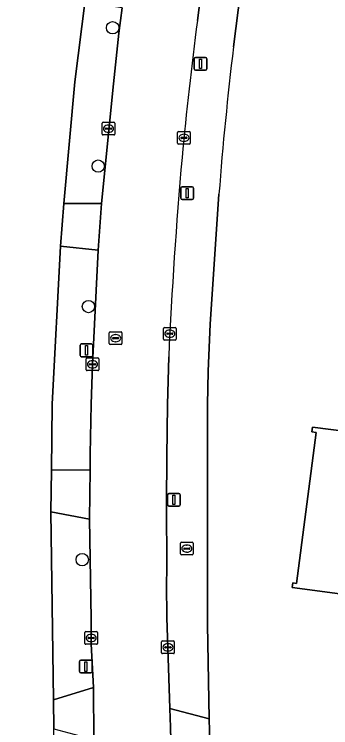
# Model space of a CAD drawing. Extents: x 161258 to 161838, y 380833 to 381727.
# Drawn here: x 161644.6 to 161669.6, y 381224.5 to 381280.8 of the extents above; entities that cross this region are included whole.
import ezdxf

# ---------------------------------------------------------------- set-up
doc = ezdxf.new("R2010")
doc.units = 0
for name, color, linetype in [('IMGEO_Boom', 7, 'Continuous'), ('IMGEO_Brandkraan', 7, 'Continuous'), ('IMGEO_Erf', 7, 'Continuous'), ('IMGEO_Kolk', 7, 'Continuous'), ('IMGEO_Lichtmast', 7, 'Continuous'), ('IMGEO_Muur', 7, 'Continuous'), ('IMGEO_Pand', 7, 'Continuous'), ('IMGEO_Rijbaan_lokaal_open', 7, 'Continuous'), ('IMGEO_Rioolput', 7, 'Continuous'), ('IMGEO_Voetpad_open', 7, 'Continuous')]:
    doc.layers.add(name, color=color, linetype=linetype)

msp = doc.modelspace()

# ---------------------------------------------------------------- linework, layer by layer
at = {"layer": 'IMGEO_Boom'}
for centre in [(161652.379, 381279.712), (161651.24, 381268.795), (161650.468, 381257.712), (161649.978, 381237.745)]:
    msp.add_circle(centre, 0.489, dxfattribs=at)
at = {"layer": 'IMGEO_Brandkraan'}
for p, q in [((161657.723, 381238.192), (161657.723, 381239.044)), ((161657.798, 381239.118), (161658.65, 381239.118)), ((161658.211, 381238.898), (161658.236, 381238.898)), ((161658.724, 381239.044), (161658.724, 381238.192)), ((161658.65, 381238.118), (161657.798, 381238.118)), ((161657.982, 381238.612), (161657.982, 381238.624)), ((161658.42, 381238.575), (161658.022, 381238.575)), ((161658.025, 381238.661), (161658.423, 381238.661)), ((161658.234, 381238.338), (161658.209, 381238.338)), ((161658.466, 381238.624), (161658.466, 381238.612))]:
    msp.add_line(p, q, dxfattribs=at)
for points in [[(161657.723, 381238.192), (161657.723, 381239.044)], [(161657.798, 381239.118), (161658.65, 381239.118)], [(161658.724, 381239.044), (161658.724, 381238.192)], [(161658.65, 381238.118), (161657.798, 381238.118)]]:
    msp.add_lwpolyline(points, dxfattribs=at)
for centre, radius, start, end in [((161657.8, 381239.042), 0.0765, 91.552, 178.448), ((161657.8, 381239.042), 0.0765, 91.552, 178.448), ((161658.648, 381239.042), 0.0765, 1.552, 88.448), ((161658.648, 381239.042), 0.0765, 1.552, 88.448), ((161657.8, 381238.194), 0.0765, 181.552, 268.448), ((161657.8, 381238.194), 0.0765, 181.552, 268.448), ((161658.022, 381238.621), 0.0403, 85.8775, 175.7526), ((161658.019, 381238.611), 0.0366, 178.938, 274.7102), ((161658.423, 381238.618), 0.043, 264.8664, 352.4533), ((161658.427, 381238.623), 0.0386, 1.7309, 96.639), ((161658.648, 381238.194), 0.0765, 271.552, 358.448), ((161658.648, 381238.194), 0.0765, 271.552, 358.448)]:
    msp.add_arc(centre, radius, start, end, dxfattribs=at)
for centre, major_axis, ratio, start_param, end_param in [((161658.21, 381238.618), (-0.387, 0.002), 0.722429, 4.712389, 7.853982), ((161658.235, 381238.618), (-0.39, 0.002), 0.717154, 1.570796, 4.712389)]:
    msp.add_ellipse(centre, major_axis=major_axis, ratio=ratio, start_param=start_param, end_param=end_param, dxfattribs=at)
at = {"layer": 'IMGEO_Erf'}
for points in [[(161649.397, 381275.455), (161650.22, 381281.92), (161650.255, 381282.192), (161650.617, 381285.056), (161650.964, 381287.799), (161651.304, 381290.495), (161653.107, 381304.757), (161653.531, 381308.117), (161653.779, 381310.086), (161654.173, 381313.208), (161656.956, 381335.212), (161638.457, 381337.583), (161631.072, 381338.529), (161622.414, 381339.639), (161618.671, 381340.119), (161596.827, 381342.918), (161589.772, 381343.822), (161573.115, 381345.957), (161575.536, 381257.867), (161575.581, 381250), (161575.075, 381232.455), (161573.778, 381197.042)], [(161769.385, 381323.827), (161746.772, 381326.654), (161743.36, 381327.08), (161725.655, 381329.321), (161722.039, 381329.767), (161709.981, 381331.253), (161709.582, 381328.497), (161707.353, 381328.782), (161703.558, 381329.267), (161690.653, 381330.917), (161687.235, 381331.354), (161668.929, 381333.694), (161666.159, 381311.809), (161665.334, 381305.29), (161663, 381286.849), (161662.641, 381284.007), (161661.905, 381278.195)], [(161648.461, 381193.142), (161648.208, 381203.989), (161648.137, 381207.049), (161647.732, 381224.403), (161647.703, 381226.675), (161647.514, 381241.517), (161647.55, 381244.792), (161647.615, 381250), (161648.272, 381262.466), (161648.519, 381265.835), (161649.397, 381275.455)], [(161660.762, 381266.569), (161660.073, 381256.315), (161659.92, 381252.625), (161659.847, 381249.958), (161659.857, 381232.624), (161660.002, 381225.178), (161660.058, 381222.332), (161660.56, 381196.578), (161660.619, 381193.545), (161660.796, 381184.49), (161661.214, 381177.248), (161661.514, 381175.703), (161662, 381174.206), (161663.26, 381172.033), (161664.355, 381170.597), (161665.625, 381169.313)]]:
    msp.add_lwpolyline(points, dxfattribs=at)
msp.add_lwpolyline([(161692.57, 381242.473), (161683.746, 381243.611), (161683.571, 381242.253), (161675.388, 381243.308), (161674.258, 381234.541), (161671.485, 381234.899), (161666.526, 381235.539), (161666.575, 381235.915), (161666.888, 381235.875), (161668.425, 381247.788), (161668.081, 381247.832), (161668.128, 381248.2), (161678.433, 381246.871), (161678.836, 381250), (161679.097, 381252.023), (161684.056, 381251.384), (161693.561, 381250.158), (161693.541, 381250)], close=True, dxfattribs=at)
msp.add_arc((161940.544, 381244.932), 280.618, 173.19237, 175.57775, dxfattribs=at)
at = {"layer": 'IMGEO_Kolk'}
for p, q in [((161651.554, 381271.326), (161651.554, 381272.178)), ((161651.629, 381272.252), (161652.481, 381272.252)), ((161652.042, 381272.032), (161652.067, 381272.032)), ((161652.555, 381272.178), (161652.555, 381271.326)), ((161651.813, 381271.746), (161651.813, 381271.758)), ((161652.251, 381271.709), (161651.853, 381271.709)), ((161651.856, 381271.795), (161652.254, 381271.795)), ((161652.065, 381271.472), (161652.04, 381271.472)), ((161652.297, 381271.758), (161652.297, 381271.746)), ((161657.502, 381270.601), (161657.502, 381271.453)), ((161657.577, 381271.527), (161658.429, 381271.527)), ((161658.503, 381271.453), (161658.503, 381270.601)), ((161652.481, 381271.252), (161651.629, 381271.252)), ((161657.761, 381271.021), (161657.761, 381271.033)), ((161658.199, 381270.984), (161657.801, 381270.984)), ((161657.804, 381271.07), (161658.202, 381271.07)), ((161657.99, 381271.307), (161658.015, 381271.307)), ((161658.245, 381271.033), (161658.245, 381271.021)), ((161658.429, 381270.527), (161657.577, 381270.527)), ((161658.013, 381270.747), (161657.988, 381270.747)), ((161656.387, 381255.142), (161656.387, 381255.994)), ((161656.462, 381256.068), (161657.314, 381256.068)), ((161656.646, 381255.562), (161656.646, 381255.574)), ((161656.689, 381255.611), (161657.087, 381255.611)), ((161656.875, 381255.848), (161656.9, 381255.848)), ((161657.13, 381255.574), (161657.13, 381255.562)), ((161657.388, 381255.994), (161657.388, 381255.142)), ((161657.314, 381255.068), (161656.462, 381255.068)), ((161657.084, 381255.525), (161656.686, 381255.525)), ((161656.898, 381255.288), (161656.873, 381255.288)), ((161650.287, 381252.73), (161650.287, 381253.582)), ((161650.362, 381253.656), (161651.214, 381253.656)), ((161650.775, 381253.436), (161650.8, 381253.436)), ((161651.288, 381253.582), (161651.288, 381252.73)), ((161650.546, 381253.15), (161650.546, 381253.162)), ((161650.984, 381253.113), (161650.586, 381253.113)), ((161650.589, 381253.199), (161650.987, 381253.199)), ((161650.798, 381252.876), (161650.773, 381252.876)), ((161651.03, 381253.162), (161651.03, 381253.15)), ((161651.214, 381252.656), (161650.362, 381252.656)), ((161650.188, 381231.141), (161650.188, 381231.993)), ((161650.263, 381232.067), (161651.115, 381232.067)), ((161651.189, 381231.993), (161651.189, 381231.141)), ((161650.447, 381231.561), (161650.447, 381231.573)), ((161650.885, 381231.524), (161650.487, 381231.524)), ((161650.49, 381231.61), (161650.888, 381231.61)), ((161650.676, 381231.847), (161650.701, 381231.847)), ((161650.931, 381231.573), (161650.931, 381231.561)), ((161651.115, 381231.067), (161650.263, 381231.067)), ((161650.699, 381231.287), (161650.674, 381231.287)), ((161656.24, 381230.402), (161656.24, 381231.254)), ((161656.315, 381231.328), (161657.167, 381231.328)), ((161656.499, 381230.822), (161656.499, 381230.834)), ((161656.542, 381230.871), (161656.94, 381230.871)), ((161656.728, 381231.108), (161656.753, 381231.108)), ((161656.983, 381230.834), (161656.983, 381230.822)), ((161657.241, 381231.254), (161657.241, 381230.402)), ((161657.167, 381230.328), (161656.315, 381230.328)), ((161656.937, 381230.785), (161656.539, 381230.785)), ((161656.751, 381230.548), (161656.726, 381230.548))]:
    msp.add_line(p, q, dxfattribs=at)
for points in [[(161651.554, 381271.326), (161651.554, 381272.178)], [(161651.629, 381272.252), (161652.481, 381272.252)], [(161652.555, 381272.178), (161652.555, 381271.326)], [(161657.502, 381270.601), (161657.502, 381271.453)], [(161657.577, 381271.527), (161658.429, 381271.527)], [(161658.503, 381271.453), (161658.503, 381270.601)], [(161652.481, 381271.252), (161651.629, 381271.252)], [(161658.429, 381270.527), (161657.577, 381270.527)], [(161656.387, 381255.142), (161656.387, 381255.994)], [(161656.462, 381256.068), (161657.314, 381256.068)], [(161657.388, 381255.994), (161657.388, 381255.142)], [(161657.314, 381255.068), (161656.462, 381255.068)], [(161650.287, 381252.73), (161650.287, 381253.582)], [(161650.362, 381253.656), (161651.214, 381253.656)], [(161651.288, 381253.582), (161651.288, 381252.73)], [(161651.214, 381252.656), (161650.362, 381252.656)], [(161650.188, 381231.141), (161650.188, 381231.993)], [(161650.263, 381232.067), (161651.115, 381232.067)], [(161651.189, 381231.993), (161651.189, 381231.141)], [(161651.115, 381231.067), (161650.263, 381231.067)], [(161656.24, 381230.402), (161656.24, 381231.254)], [(161656.315, 381231.328), (161657.167, 381231.328)], [(161657.241, 381231.254), (161657.241, 381230.402)], [(161657.167, 381230.328), (161656.315, 381230.328)]]:
    msp.add_lwpolyline(points, dxfattribs=at)
for centre, radius, start, end in [((161651.631, 381272.176), 0.0765, 91.552, 178.448), ((161651.631, 381272.176), 0.0765, 91.552, 178.448), ((161652.479, 381272.176), 0.0765, 1.552, 88.448), ((161652.479, 381272.176), 0.0765, 1.552, 88.448), ((161651.853, 381271.755), 0.0403, 85.8775, 175.7526), ((161651.85, 381271.745), 0.0366, 178.938, 274.7102), ((161652.254, 381271.752), 0.043, 264.8664, 352.4533), ((161652.258, 381271.757), 0.0386, 1.7309, 96.639), ((161657.579, 381271.451), 0.0765, 91.552, 178.448), ((161657.579, 381271.451), 0.0765, 91.552, 178.448), ((161658.427, 381271.451), 0.0765, 1.552, 88.448), ((161658.427, 381271.451), 0.0765, 1.552, 88.448), ((161651.631, 381271.328), 0.0765, 181.552, 268.448), ((161651.631, 381271.328), 0.0765, 181.552, 268.448), ((161652.479, 381271.328), 0.0765, 271.552, 358.448), ((161652.479, 381271.328), 0.0765, 271.552, 358.448), ((161657.801, 381271.03), 0.0403, 85.8775, 175.7526), ((161657.798, 381271.02), 0.0366, 178.938, 274.7102), ((161658.202, 381271.027), 0.043, 264.8664, 352.4533), ((161658.206, 381271.032), 0.0386, 1.7309, 96.639), ((161657.579, 381270.603), 0.0765, 181.552, 268.448), ((161657.579, 381270.603), 0.0765, 181.552, 268.448), ((161658.427, 381270.603), 0.0765, 271.552, 358.448), ((161658.427, 381270.603), 0.0765, 271.552, 358.448), ((161656.464, 381255.992), 0.0765, 91.552, 178.448), ((161656.464, 381255.992), 0.0765, 91.552, 178.448), ((161656.686, 381255.571), 0.0403, 85.8775, 175.7526), ((161657.091, 381255.573), 0.0386, 1.7309, 96.639), ((161657.312, 381255.992), 0.0765, 1.552, 88.448), ((161657.312, 381255.992), 0.0765, 1.552, 88.448), ((161656.464, 381255.144), 0.0765, 181.552, 268.448), ((161656.464, 381255.144), 0.0765, 181.552, 268.448), ((161656.683, 381255.561), 0.0366, 178.938, 274.7102), ((161657.087, 381255.568), 0.043, 264.8664, 352.4533), ((161657.312, 381255.144), 0.0765, 271.552, 358.448), ((161657.312, 381255.144), 0.0765, 271.552, 358.448), ((161650.364, 381253.58), 0.0765, 91.552, 178.448), ((161650.364, 381253.58), 0.0765, 91.552, 178.448), ((161651.212, 381253.58), 0.0765, 1.552, 88.448), ((161651.212, 381253.58), 0.0765, 1.552, 88.448), ((161650.586, 381253.159), 0.0403, 85.8775, 175.7526), ((161650.583, 381253.149), 0.0366, 178.938, 274.7102), ((161650.987, 381253.156), 0.043, 264.8664, 352.4533), ((161650.991, 381253.161), 0.0386, 1.7309, 96.639), ((161650.364, 381252.732), 0.0765, 181.552, 268.448), ((161650.364, 381252.732), 0.0765, 181.552, 268.448), ((161651.212, 381252.732), 0.0765, 271.552, 358.448), ((161651.212, 381252.732), 0.0765, 271.552, 358.448), ((161650.265, 381231.991), 0.0765, 91.552, 178.448), ((161650.265, 381231.991), 0.0765, 91.552, 178.448), ((161651.113, 381231.991), 0.0765, 1.552, 88.448), ((161651.113, 381231.991), 0.0765, 1.552, 88.448), ((161650.487, 381231.57), 0.0403, 85.8775, 175.7526), ((161650.484, 381231.56), 0.0366, 178.938, 274.7102), ((161650.888, 381231.567), 0.043, 264.8664, 352.4533), ((161650.892, 381231.572), 0.0386, 1.7309, 96.639), ((161650.265, 381231.143), 0.0765, 181.552, 268.448), ((161650.265, 381231.143), 0.0765, 181.552, 268.448), ((161651.113, 381231.143), 0.0765, 271.552, 358.448), ((161651.113, 381231.143), 0.0765, 271.552, 358.448), ((161656.317, 381231.252), 0.0765, 91.552, 178.448), ((161656.317, 381231.252), 0.0765, 91.552, 178.448), ((161656.539, 381230.831), 0.0403, 85.8775, 175.7526), ((161656.536, 381230.821), 0.0366, 178.938, 274.7102), ((161656.94, 381230.828), 0.043, 264.8664, 352.4533), ((161656.944, 381230.833), 0.0386, 1.7309, 96.639), ((161657.165, 381231.252), 0.0765, 1.552, 88.448), ((161657.165, 381231.252), 0.0765, 1.552, 88.448), ((161656.317, 381230.404), 0.0765, 181.552, 268.448), ((161656.317, 381230.404), 0.0765, 181.552, 268.448), ((161657.165, 381230.404), 0.0765, 271.552, 358.448), ((161657.165, 381230.404), 0.0765, 271.552, 358.448)]:
    msp.add_arc(centre, radius, start, end, dxfattribs=at)
for centre, major_axis, ratio, start_param, end_param in [((161652.041, 381271.752), (-0.387, 0.002), 0.722429, 4.712389, 7.853982), ((161652.066, 381271.752), (-0.39, 0.002), 0.717154, 1.570796, 4.712389), ((161657.989, 381271.027), (-0.387, 0.002), 0.722429, 4.712389, 7.853982), ((161658.014, 381271.027), (-0.39, 0.002), 0.717154, 1.570796, 4.712389), ((161656.874, 381255.568), (-0.387, 0.002), 0.722429, 4.712389, 7.853982), ((161656.899, 381255.568), (-0.39, 0.002), 0.717154, 1.570796, 4.712389), ((161650.774, 381253.156), (-0.387, 0.002), 0.722429, 4.712389, 7.853982), ((161650.799, 381253.156), (-0.39, 0.002), 0.717154, 1.570796, 4.712389), ((161650.675, 381231.567), (-0.387, 0.002), 0.722429, 4.712389, 7.853982), ((161650.7, 381231.567), (-0.39, 0.002), 0.717154, 1.570796, 4.712389), ((161656.727, 381230.828), (-0.387, 0.002), 0.722429, 4.712389, 7.853982), ((161656.752, 381230.828), (-0.39, 0.002), 0.717154, 1.570796, 4.712389)]:
    msp.add_ellipse(centre, major_axis=major_axis, ratio=ratio, start_param=start_param, end_param=end_param, dxfattribs=at)
at = {"layer": 'IMGEO_Lichtmast'}
for p, q in [((161658.809, 381276.458), (161658.809, 381277.258)), ((161658.809, 381277.258), (161658.809, 381276.458)), ((161658.909, 381277.358), (161659.699, 381277.358)), ((161659.699, 381277.358), (161658.909, 381277.358)), ((161659.799, 381277.258), (161659.799, 381276.458)), ((161659.799, 381276.458), (161659.799, 381277.258)), ((161659.699, 381276.358), (161658.909, 381276.358)), ((161658.909, 381276.358), (161659.699, 381276.358)), ((161657.762, 381266.261), (161657.762, 381267.061)), ((161657.762, 381267.061), (161657.762, 381266.261)), ((161657.862, 381267.161), (161658.652, 381267.161)), ((161658.652, 381267.161), (161657.862, 381267.161)), ((161658.752, 381267.061), (161658.752, 381266.261)), ((161658.752, 381266.261), (161658.752, 381267.061)), ((161658.652, 381266.161), (161657.862, 381266.161)), ((161657.862, 381266.161), (161658.652, 381266.161)), ((161649.815, 381253.859), (161649.815, 381254.659)), ((161649.815, 381254.659), (161649.815, 381253.859)), ((161649.915, 381254.759), (161650.705, 381254.759)), ((161650.705, 381254.759), (161649.915, 381254.759)), ((161650.805, 381254.659), (161650.805, 381253.859)), ((161650.805, 381253.859), (161650.805, 381254.659)), ((161650.705, 381253.759), (161649.915, 381253.759)), ((161649.915, 381253.759), (161650.705, 381253.759)), ((161656.716, 381242.066), (161656.716, 381242.866)), ((161656.716, 381242.866), (161656.716, 381242.066)), ((161656.816, 381242.966), (161657.606, 381242.966)), ((161657.606, 381242.966), (161656.816, 381242.966)), ((161657.706, 381242.866), (161657.706, 381242.066)), ((161657.706, 381242.066), (161657.706, 381242.866)), ((161657.606, 381241.966), (161656.816, 381241.966)), ((161656.816, 381241.966), (161657.606, 381241.966)), ((161649.773, 381228.907), (161649.773, 381229.707)), ((161649.773, 381229.707), (161649.773, 381228.907)), ((161649.873, 381229.807), (161650.663, 381229.807)), ((161650.663, 381229.807), (161649.873, 381229.807)), ((161650.763, 381229.707), (161650.763, 381228.907)), ((161650.763, 381228.907), (161650.763, 381229.707)), ((161650.663, 381228.807), (161649.873, 381228.807)), ((161649.873, 381228.807), (161650.663, 381228.807))]:
    msp.add_line(p, q, dxfattribs=at)
for points in [[(161659.229, 381277.233), (161659.379, 381277.233), (161659.379, 381276.483), (161659.229, 381276.483), (161659.229, 381277.233)], [(161658.182, 381267.036), (161658.332, 381267.036), (161658.332, 381266.286), (161658.182, 381266.286), (161658.182, 381267.036)], [(161650.235, 381254.634), (161650.385, 381254.634), (161650.385, 381253.884), (161650.235, 381253.884), (161650.235, 381254.634)], [(161657.136, 381242.841), (161657.286, 381242.841), (161657.286, 381242.091), (161657.136, 381242.091), (161657.136, 381242.841)], [(161650.193, 381229.682), (161650.343, 381229.682), (161650.343, 381228.932), (161650.193, 381228.932), (161650.193, 381229.682)]]:
    msp.add_lwpolyline(points, dxfattribs=at)
for centre, start, end in [((161658.909, 381277.258), 90, 180), ((161658.909, 381277.258), 90, 180), ((161659.699, 381277.258), 0, 90), ((161659.699, 381277.258), 360, 90), ((161658.909, 381276.458), 180, 270), ((161658.909, 381276.458), 180, 270), ((161659.699, 381276.458), 270, 0), ((161659.699, 381276.458), 270, 0), ((161657.862, 381267.061), 90, 180), ((161657.862, 381267.061), 90, 180), ((161658.652, 381267.061), 0, 90), ((161658.652, 381267.061), 360, 90), ((161657.862, 381266.261), 180, 270), ((161657.862, 381266.261), 180, 270), ((161658.652, 381266.261), 270, 0), ((161658.652, 381266.261), 270, 0), ((161649.915, 381254.659), 90, 180), ((161649.915, 381254.659), 90, 180), ((161650.705, 381254.659), 0, 90), ((161650.705, 381254.659), 360, 90), ((161649.915, 381253.859), 180, 270), ((161649.915, 381253.859), 180, 270), ((161650.705, 381253.859), 270, 0), ((161650.705, 381253.859), 270, 0), ((161656.816, 381242.866), 90, 180), ((161656.816, 381242.866), 90, 180), ((161657.606, 381242.866), 0, 90), ((161657.606, 381242.866), 360, 90), ((161656.816, 381242.066), 180, 270), ((161656.816, 381242.066), 180, 270), ((161657.606, 381242.066), 270, 0), ((161657.606, 381242.066), 270, 0), ((161649.873, 381229.707), 90, 180), ((161649.873, 381229.707), 90, 180), ((161650.663, 381229.707), 0, 90), ((161650.663, 381229.707), 360, 90), ((161649.873, 381228.907), 180, 270), ((161649.873, 381228.907), 180, 270), ((161650.663, 381228.907), 270, 0), ((161650.663, 381228.907), 270, 0)]:
    msp.add_arc(centre, 0.1, start, end, dxfattribs=at)
at = {"layer": 'IMGEO_Muur'}
msp.add_lwpolyline([(161660.073, 381256.315), (161660.762, 381266.569)], dxfattribs=at)
at = {"layer": 'IMGEO_Pand'}
msp.add_lwpolyline([(161684.056, 381251.384), (161679.097, 381252.023), (161678.836, 381250), (161678.433, 381246.871), (161668.128, 381248.2), (161668.081, 381247.832), (161668.425, 381247.788), (161666.888, 381235.875), (161666.575, 381235.915), (161666.526, 381235.539), (161671.485, 381234.899), (161674.258, 381234.541), (161675.388, 381243.308), (161683.571, 381242.253), (161683.746, 381243.611), (161692.57, 381242.473), (161693.541, 381250), (161693.561, 381250.158)], close=True, dxfattribs=at)
at = {"layer": 'IMGEO_Rijbaan_lokaal_open'}
for points in [[(161659.066, 381280.277), (161659.494, 381283.588), (161659.594, 381284.366), (161659.96, 381287.198)], [(161653.135, 381281.271), (161652.874, 381279.295), (161652.445, 381275.28), (161651.511, 381265.84), (161651.239, 381262.17), (161650.789, 381253.152), (161650.697, 381250), (161650.605, 381246.058), (161650.599, 381244.837), (161650.551, 381240.927), (161650.682, 381233.085), (161650.693, 381231.097), (161650.875, 381227.666), (161650.9, 381223.559)], [(161657.941, 381178.467), (161657.878, 381179.14), (161657.784, 381183.884), (161657.637, 381190.821), (161657.6, 381192.937), (161657.527, 381197.132), (161657.496, 381198.896), (161657.016, 381221.388), (161656.949, 381224.532), (161656.9, 381226.01), (161656.661, 381233.168), (161656.633, 381235.807), (161656.639, 381237.026), (161656.634, 381242.223), (161656.651, 381245.83), (161656.712, 381249.982), (161656.8, 381253.735)]]:
    msp.add_lwpolyline(points, dxfattribs=at)
for centre, radius, start, end in [((161928.864, 381244.55), 272.153, 172.45673, 174.74653), ((162012.924, 381237.781), 356.482, 174.90019, 177.43492)]:
    msp.add_arc(centre, radius, start, end, dxfattribs=at)
at = {"layer": 'IMGEO_Rioolput'}
for p, q in [((161652.113, 381254.795), (161652.113, 381255.647)), ((161652.188, 381255.721), (161653.04, 381255.721)), ((161653.114, 381255.647), (161653.114, 381254.795)), ((161652.372, 381255.215), (161652.372, 381255.227)), ((161652.81, 381255.178), (161652.412, 381255.178)), ((161652.415, 381255.264), (161652.813, 381255.264)), ((161652.601, 381255.501), (161652.626, 381255.501)), ((161652.856, 381255.227), (161652.856, 381255.215)), ((161653.04, 381254.721), (161652.188, 381254.721)), ((161652.624, 381254.941), (161652.599, 381254.941))]:
    msp.add_line(p, q, dxfattribs=at)
for points in [[(161652.113, 381254.795), (161652.113, 381255.647)], [(161652.188, 381255.721), (161653.04, 381255.721)], [(161653.114, 381255.647), (161653.114, 381254.795)], [(161653.04, 381254.721), (161652.188, 381254.721)]]:
    msp.add_lwpolyline(points, dxfattribs=at)
for centre, radius, start, end in [((161652.19, 381255.645), 0.0765, 91.552, 178.448), ((161652.19, 381255.645), 0.0765, 91.552, 178.448), ((161653.038, 381255.645), 0.0765, 1.552, 88.448), ((161653.038, 381255.645), 0.0765, 1.552, 88.448), ((161652.412, 381255.224), 0.0403, 85.8775, 175.7526), ((161652.409, 381255.214), 0.0366, 178.938, 274.7102), ((161652.813, 381255.221), 0.043, 264.8664, 352.4533), ((161652.817, 381255.226), 0.0386, 1.7309, 96.639), ((161652.19, 381254.797), 0.0765, 181.552, 268.448), ((161652.19, 381254.797), 0.0765, 181.552, 268.448), ((161653.038, 381254.797), 0.0765, 271.552, 358.448), ((161653.038, 381254.797), 0.0765, 271.552, 358.448)]:
    msp.add_arc(centre, radius, start, end, dxfattribs=at)
for centre, major_axis, ratio, start_param, end_param in [((161652.6, 381255.221), (-0.387, 0.002), 0.722429, 4.712389, 7.853982), ((161652.625, 381255.221), (-0.39, 0.002), 0.717154, 1.570796, 4.712389)]:
    msp.add_ellipse(centre, major_axis=major_axis, ratio=ratio, start_param=start_param, end_param=end_param, dxfattribs=at)
at = {"layer": 'IMGEO_Voetpad_open'}
for points in [[(161661.905, 381278.195), (161662.641, 381284.007), (161659.594, 381284.366), (161659.494, 381283.588), (161659.066, 381280.277)], [(161659.847, 381249.958), (161659.92, 381252.625), (161660.073, 381256.315), (161660.762, 381266.569)], [(161656.8, 381253.735), (161656.712, 381249.982), (161656.651, 381245.83), (161656.634, 381242.223), (161656.639, 381237.026), (161656.633, 381235.807), (161656.661, 381233.168), (161656.9, 381226.01), (161660.002, 381225.178), (161659.857, 381232.624), (161659.847, 381249.958)]]:
    msp.add_lwpolyline(points, dxfattribs=at)
for points in [[(161652.445, 381275.28), (161652.874, 381279.295), (161653.135, 381281.271), (161652.263, 381281.406), (161652.321, 381281.697), (161650.22, 381281.92), (161649.397, 381275.455), (161648.519, 381265.835), (161651.511, 381265.84)], [(161651.511, 381265.84), (161648.519, 381265.835), (161648.272, 381262.466), (161651.239, 381262.17)], [(161651.239, 381262.17), (161648.272, 381262.466), (161647.615, 381250), (161647.55, 381244.792), (161650.599, 381244.837), (161650.605, 381246.058), (161650.697, 381250), (161650.789, 381253.152)], [(161650.599, 381244.837), (161647.55, 381244.792), (161647.514, 381241.517), (161650.551, 381240.927)], [(161650.551, 381240.927), (161647.514, 381241.517), (161647.703, 381226.675), (161650.875, 381227.666), (161650.693, 381231.097), (161650.682, 381233.085)], [(161650.875, 381227.666), (161647.703, 381226.675), (161647.732, 381224.403), (161650.9, 381223.559)], [(161660.002, 381225.178), (161656.9, 381226.01), (161656.949, 381224.532), (161657.016, 381221.388), (161660.058, 381222.332)]]:
    msp.add_lwpolyline(points, close=True, dxfattribs=at)
for centre, radius, start, end in [((161928.864, 381244.55), 272.153, 172.45673, 174.74653), ((161940.544, 381244.932), 280.618, 173.19237, 175.57775), ((162012.924, 381237.781), 356.482, 174.90019, 177.43492)]:
    msp.add_arc(centre, radius, start, end, dxfattribs=at)

doc.saveas('drawing.dxf')
